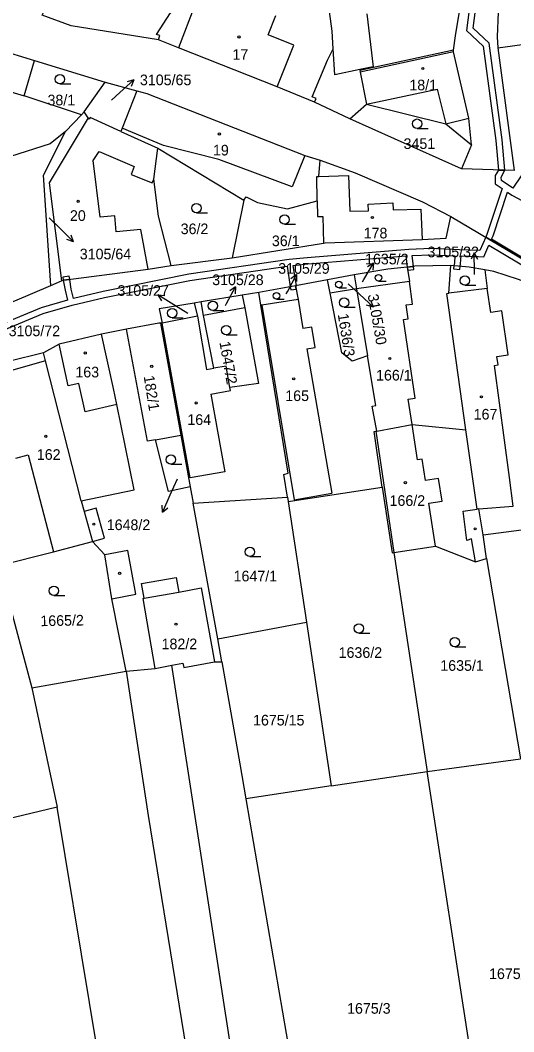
# Model space of a CAD drawing. Extents: x -776734 to -748832, y -1118122 to -976986.
# Drawn here: x -752938.9 to -752860, y -1115826.7 to -1115665 of the extents above; entities that cross this region are included whole.
import ezdxf

# ---------------------------------------------------------------- set-up
doc = ezdxf.new("R2010")
doc.units = 0
for name, color, linetype in [('KM_Hranice parcel', 7, 'Continuous'), ('KM_Parcelní čísla', 7, 'Continuous'), ('KM_Pop  PČ popisy', 7, 'Continuous'), ('KM_Vnitřní kresba', 7, 'Continuous'), ('KM_Věcná břemena k části', 7, 'Continuous'), ('KM_Značky budov', 7, 'Continuous'), ('KM_Značky kultur', 7, 'Continuous')]:
    doc.layers.add(name, color=color, linetype=linetype)

msp = doc.modelspace()

# ---------------------------------------------------------------- linework, layer by layer
at = {"layer": 'KM_Hranice parcel'}
for p, q in [((-752951.33, -1115666.91), (-752936.63, -1115671.42)), ((-752862.57, -1115669.36), (-752859.94, -1115688.99)), ((-752936.63, -1115671.42), (-752925.31, -1115674.84)), ((-752928.7, -1115679.62), (-752925.31, -1115674.84)), ((-752925.31, -1115674.84), (-752920.24, -1115676.26)), ((-752929.12, -1115680.06), (-752928.7, -1115679.62)), ((-752928.03, -1115680.54), (-752928.7, -1115679.62)), ((-752886.19, -1115680.7), (-752891.85, -1115678.05)), ((-752886.19, -1115680.7), (-752883.56, -1115678.39)), ((-752931.66, -1115682.75), (-752929.12, -1115680.06)), ((-752868.36, -1115688.71), (-752886.19, -1115680.7)), ((-752922.81, -1115682.74), (-752916.89, -1115685.41)), ((-752916.89, -1115685.41), (-752903.14, -1115693.72)), ((-752866.79, -1115684.88), (-752868.36, -1115688.71)), ((-752859.94, -1115688.99), (-752868.36, -1115688.71)), ((-752903.14, -1115693.72), (-752905.01, -1115702.93)), ((-752870.06, -1115696.32), (-752847.19, -1115709.96)), ((-752905.01, -1115702.93), (-752890.43, -1115700.6)), ((-752914.76, -1115704.15), (-752905.01, -1115702.93)), ((-752870.41, -1115708.6), (-752870.08, -1115704.16)), ((-752934.03, -1115707.38), (-752932.28, -1115706.63)), ((-752889.78, -1115706.47), (-752894.88, -1115707.44)), ((-752885.54, -1115705.66), (-752889.78, -1115706.47)), ((-752889.36, -1115708.6), (-752889.78, -1115706.47)), ((-752885.54, -1115705.66), (-752885.16, -1115707.92)), ((-752900.76, -1115708.47), (-752903.42, -1115708.91)), ((-752894.88, -1115707.44), (-752900.76, -1115708.47)), ((-752900.43, -1115710.51), (-752900.76, -1115708.47)), ((-752885.16, -1115707.92), (-752889.36, -1115708.6)), ((-752885.16, -1115707.92), (-752883.39, -1115718.59)), ((-752909.98, -1115709.98), (-752911.11, -1115710.17)), ((-752903.42, -1115708.91), (-752909.98, -1115709.98)), ((-752909.62, -1115712.14), (-752909.98, -1115709.98)), ((-752903.42, -1115708.91), (-752902.99, -1115710.96)), ((-752902.99, -1115710.96), (-752909.62, -1115712.14)), ((-752916.48, -1115713.4), (-752913.25, -1115731.31)), ((-752916.23, -1115713.4), (-752916.48, -1115713.4)), ((-752881.89, -1115730.65), (-752876.26, -1115729.61)), ((-752876.26, -1115729.61), (-752867.65, -1115730.45)), ((-752913.25, -1115731.31), (-752911.76, -1115739.54)), ((-752911.76, -1115739.54), (-752911.28, -1115742.19)), ((-752896.09, -1115741.91), (-752881.02, -1115739.62)), ((-752911.28, -1115742.19), (-752896.19, -1115741.22)), ((-752907.3, -1115763.86), (-752911.28, -1115742.19)), ((-752896.19, -1115741.22), (-752896.09, -1115741.91)), ((-752896.09, -1115741.91), (-752893.16, -1115761.18)), ((-752864.92, -1115747.25), (-752850.16, -1115745.33)), ((-752864.37, -1115751.01), (-752864.92, -1115747.25)), ((-752879.17, -1115750.07), (-752873.85, -1115785.05)), ((-752942.31, -1115752.12), (-752937.06, -1115771.68)), ((-752864.37, -1115751.01), (-752858.96, -1115783.05)), ((-752907.3, -1115763.86), (-752893.16, -1115761.18)), ((-752893.16, -1115761.18), (-752889.18, -1115787.36)), ((-752906.66, -1115767.51), (-752907.3, -1115763.86)), ((-752921.98, -1115769), (-752917.32, -1115768.58)), ((-752917.32, -1115768.58), (-752914.64, -1115768.08)), ((-752907.86, -1115767.54), (-752906.66, -1115767.51)), ((-752937.06, -1115771.68), (-752921.98, -1115769)), ((-752937.06, -1115771.68), (-752932.99, -1115790.77)), ((-752873.85, -1115785.05), (-752858.96, -1115783.05)), ((-752889.18, -1115787.36), (-752873.85, -1115785.05)), ((-752863.02, -1115855.58), (-752873.85, -1115785.05)), ((-752889.18, -1115787.36), (-752902.84, -1115789.42)), ((-752902.84, -1115789.42), (-752891.74, -1115853.8)), ((-752932.99, -1115790.77), (-752949.44, -1115794.68))]:
    msp.add_line(p, q, dxfattribs=at)
for points in [[(-752860.52, -1115646.26), (-752862.14, -1115654.02), (-752862.52, -1115663.65), (-752862.64, -1115667.59), (-752862.57, -1115669.36)], [(-752916.8, -1115668.12), (-752916.58, -1115667.41), (-752917.11, -1115667.23), (-752914.89, -1115663.78), (-752906.73, -1115657.85), (-752907.21, -1115657.01), (-752905.33, -1115655.88), (-752910.09, -1115648.12)], [(-752869.62, -1115669.74), (-752869.34, -1115667.47), (-752867.48, -1115656.08), (-752867.31, -1115653.95)], [(-752891.85, -1115678.05), (-752891.62, -1115677.49), (-752892.23, -1115677.18), (-752889.79, -1115671.33), (-752888.85, -1115669.55), (-752889.03, -1115666.71), (-752889.48, -1115663.57), (-752885.12, -1115662.7), (-752886.24, -1115657.85), (-752878.51, -1115656.2)], [(-752916.8, -1115668.12), (-752930.75, -1115665.84), (-752935.39, -1115664.14), (-752935.15, -1115663.74)], [(-752891.85, -1115678.05), (-752897.82, -1115675.6), (-752913.59, -1115669.37), (-752916.8, -1115668.12)], [(-752869.62, -1115669.74), (-752884.63, -1115672.97), (-752884.56, -1115673.26), (-752883.56, -1115678.39)], [(-752866.79, -1115684.88), (-752867.18, -1115680.63), (-752869.66, -1115670.02), (-752869.62, -1115669.74)], [(-752862.57, -1115669.36), (-752857.51, -1115668.7), (-752848.27, -1115668.68)], [(-752929.12, -1115680.06), (-752938.28, -1115677.04), (-752936.63, -1115671.42)], [(-752920.24, -1115676.26), (-752922.6, -1115682.21), (-752922.81, -1115682.74)], [(-752920.24, -1115676.26), (-752918.68, -1115676.68), (-752893.4, -1115686.59), (-752890.94, -1115687.32)], [(-752883.56, -1115678.39), (-752870.88, -1115681.52), (-752866.79, -1115684.88)], [(-752928.03, -1115680.54), (-752934.27, -1115690.93), (-752932.28, -1115706.63)], [(-752922.81, -1115682.74), (-752927.74, -1115680.51), (-752927.86, -1115680.78), (-752928.03, -1115680.54)], [(-752931.66, -1115682.75), (-752934.12, -1115684.74), (-752940.46, -1115686.73), (-752940.51, -1115686.44), (-752951.78, -1115689.24)], [(-752934.03, -1115707.38), (-752935.17, -1115689.73), (-752931.66, -1115682.75)], [(-752914.76, -1115704.15), (-752916.78, -1115696.29), (-752917.53, -1115690.35), (-752916.89, -1115685.41)], [(-752891.41, -1115693.84), (-752891.47, -1115689.96), (-752891.17, -1115689.95), (-752890.94, -1115687.32)], [(-752890.94, -1115687.32), (-752885.37, -1115689.38), (-752874.61, -1115694), (-752870.06, -1115696.32)], [(-752903.14, -1115693.72), (-752902.78, -1115693.18), (-752900.98, -1115694.08), (-752896.2, -1115695.09), (-752891.41, -1115693.84)], [(-752891.41, -1115693.84), (-752891.37, -1115696.32), (-752890.54, -1115696.35), (-752890.43, -1115700.6)], [(-752890.43, -1115700.6), (-752890.14, -1115700.56), (-752874.64, -1115700.04), (-752870.84, -1115699.78), (-752870.06, -1115696.32)], [(-752932.28, -1115706.63), (-752932.01, -1115706.52), (-752918.42, -1115704.76), (-752914.76, -1115704.15)], [(-752877.03, -1115704.43), (-752880.14, -1115704.78), (-752885.54, -1115705.66)], [(-752877.03, -1115704.43), (-752876.69, -1115706.71), (-752885.16, -1115707.92)], [(-752870.08, -1115704.16), (-752875.82, -1115704.3), (-752877.03, -1115704.43)], [(-752864.66, -1115704.88), (-752864.24, -1115707.83), (-752870.41, -1115708.6)], [(-752864.66, -1115704.88), (-752867.16, -1115704.43), (-752870.08, -1115704.16)], [(-752854.76, -1115708.06), (-752859.26, -1115706.43), (-752863.17, -1115705.14), (-752864.66, -1115704.88)], [(-752944.97, -1115711.72), (-752939.75, -1115709.81), (-752934.03, -1115707.38)], [(-752894.88, -1115707.44), (-752894.48, -1115709.59), (-752900.28, -1115710.49), (-752900.43, -1115710.51)], [(-752883.39, -1115718.59), (-752885.83, -1115719.46), (-752887.49, -1115718.15), (-752889.36, -1115708.6)], [(-752867.65, -1115730.45), (-752870.7, -1115708.64), (-752870.41, -1115708.6)], [(-752911.11, -1115710.17), (-752916.67, -1115711.09), (-752916.23, -1115713.4)], [(-752911.11, -1115710.17), (-752910.58, -1115712.25), (-752916.23, -1115713.4)], [(-752902.99, -1115710.96), (-752900.8, -1115723.06), (-752905.38, -1115723.68), (-752905.98, -1115720.24), (-752907.97, -1115720.59), (-752909.62, -1115712.14)], [(-752896.19, -1115741.22), (-752896.75, -1115737.56), (-752896.06, -1115737.38), (-752900.43, -1115710.51)], [(-752916.48, -1115713.4), (-752916.73, -1115713.39), (-752921.89, -1115714.33), (-752925.9, -1115715.15)], [(-752925.9, -1115715.15), (-752932.68, -1115716.73), (-752935.2, -1115718.11)], [(-752929.15, -1115741.8), (-752920.67, -1115740.04), (-752923.46, -1115726.39), (-752923.99, -1115723.81), (-752925.9, -1115715.15)], [(-752935.2, -1115718.11), (-752940.76, -1115719.5), (-752950.54, -1115723.38)], [(-752929.15, -1115741.8), (-752934.87, -1115719.39), (-752935.2, -1115718.11)], [(-752881.89, -1115730.65), (-752882.66, -1115726.64), (-752882.06, -1115726.55), (-752883.39, -1115718.59)], [(-752911.76, -1115739.54), (-752915.21, -1115740.3), (-752917.27, -1115732.04), (-752913.25, -1115731.31)], [(-752881.02, -1115739.62), (-752882.34, -1115730.72), (-752882.04, -1115730.67), (-752881.89, -1115730.65)], [(-752864.92, -1115747.25), (-752865.57, -1115743.09), (-752865.87, -1115743.13), (-752867.65, -1115730.45)], [(-752881.02, -1115739.62), (-752879.46, -1115750.12), (-752879.17, -1115750.07)], [(-752929.15, -1115741.8), (-752928.67, -1115743.52), (-752927.34, -1115748.28)], [(-752942.31, -1115752.12), (-752933.6, -1115749.96), (-752927.34, -1115748.28)], [(-752921.98, -1115769), (-752924.23, -1115757.44), (-752925.36, -1115750.45), (-752927.34, -1115748.28)], [(-752879.17, -1115750.07), (-752872.54, -1115749.06), (-752866.13, -1115751.54), (-752864.37, -1115751.01)], [(-752917.32, -1115768.58), (-752919.24, -1115757.4), (-752919.11, -1115757.38), (-752919.52, -1115755.02), (-752913.96, -1115754.04), (-752913.52, -1115756.37), (-752909.96, -1115755.72), (-752907.86, -1115767.54)], [(-752914.64, -1115768.08), (-752912.89, -1115767.76), (-752912.76, -1115768.44), (-752907.86, -1115767.54)], [(-752874.56, -1116018.59), (-752886.74, -1115933.4), (-752902.09, -1115849.61), (-752914.64, -1115768.08)], [(-752906.66, -1115767.51), (-752903.8, -1115783.83), (-752902.84, -1115789.42)], [(-752921.98, -1115769), (-752918.47, -1115792.11), (-752904.6, -1115877.3), (-752892.34, -1115942.7), (-752882.34, -1116016.65)], [(-752897.28, -1116012.56), (-752911.8, -1115921.63), (-752922.68, -1115853.22), (-752932.99, -1115790.77)]]:
    msp.add_lwpolyline(points, dxfattribs=at)
at = {"layer": 'KM_Pop  PČ popisy'}
for p, q in [((-752922.98, -1115676.52), (-752920.75, -1115674.512)), ((-752920.75, -1115674.512), (-752921.829, -1115674.81)), ((-752920.75, -1115674.512), (-752921.159, -1115675.554)), ((-752924.33, -1115677.76), (-752922.98, -1115676.52)), ((-752934.25, -1115696.53), (-752932.52, -1115698.24)), ((-752932.52, -1115698.24), (-752930.398, -1115700.362)), ((-752930.398, -1115700.362), (-752931.46, -1115700.008)), ((-752930.398, -1115700.362), (-752930.752, -1115699.3)), ((-752866.342, -1115702.169), (-752866.826, -1115703.18)), ((-752866.29, -1115705.17), (-752866.342, -1115702.169)), ((-752866.342, -1115702.169), (-752865.824, -1115703.162)), ((-752883.95, -1115706.39), (-752882.45, -1115703.791)), ((-752882.45, -1115703.791), (-752883.384, -1115704.408)), ((-752882.45, -1115703.791), (-752882.517, -1115704.909)), ((-752866.28, -1115705.61), (-752866.29, -1115705.17)), ((-752896.14, -1115708.28), (-752894.731, -1115705.63)), ((-752894.731, -1115705.63), (-752895.643, -1115706.279)), ((-752894.731, -1115705.63), (-752894.759, -1115706.75)), ((-752886.47, -1115707.1), (-752884.65, -1115708.77)), ((-752884.18, -1115706.78), (-752883.95, -1115706.39)), ((-752905.9, -1115710.22), (-752904.491, -1115707.57)), ((-752904.491, -1115707.57), (-752905.403, -1115708.219)), ((-752904.491, -1115707.57), (-752904.519, -1115708.69)), ((-752896.37, -1115708.71), (-752896.14, -1115708.28)), ((-752914.33, -1115710.45), (-752916.875, -1115708.86)), ((-752916.875, -1115708.86), (-752915.76, -1115708.966)), ((-752916.875, -1115708.86), (-752916.291, -1115709.815)), ((-752906.08, -1115710.56), (-752905.9, -1115710.22)), ((-752884.65, -1115708.77), (-752882.455, -1115710.817)), ((-752882.455, -1115710.817), (-752882.846, -1115709.767)), ((-752912.1, -1115711.84), (-752914.33, -1115710.45)), ((-752882.455, -1115710.817), (-752883.529, -1115710.5)), ((-752913.83, -1115738.31), (-752914.96, -1115740.88)), ((-752914.96, -1115740.88), (-752916.181, -1115743.622)), ((-752916.181, -1115743.622), (-752916.231, -1115742.503)), ((-752916.181, -1115743.622), (-752915.316, -1115742.91))]:
    msp.add_line(p, q, dxfattribs=at)
at = {"layer": 'KM_Vnitřní kresba'}
for p, q in [((-752910.99, -1115662.54), (-752913.59, -1115669.37)), ((-752899.27, -1115667.27), (-752898.03, -1115664.2)), ((-752883.5, -1115663.96), (-752882.47, -1115672.4)), ((-752895.17, -1115668.93), (-752899.27, -1115667.27)), ((-752897.82, -1115675.6), (-752895.17, -1115668.93)), ((-752888.59, -1115673.69), (-752888.85, -1115669.55)), ((-752869.66, -1115670.02), (-752884.56, -1115673.26)), ((-752953.57, -1115672.43), (-752938.28, -1115677.04)), ((-752884.62, -1115672.85), (-752888.59, -1115673.69)), ((-752882.47, -1115672.4), (-752884.62, -1115672.85)), ((-752883.56, -1115678.39), (-752872.28, -1115675.99)), ((-752872.28, -1115675.99), (-752870.88, -1115681.52)), ((-752870.88, -1115681.52), (-752867.18, -1115680.63)), ((-752915.98, -1115685), (-752922.6, -1115682.21)), ((-752927.24, -1115687.4), (-752926.28, -1115685.94)), ((-752926.28, -1115685.94), (-752920.68, -1115688.36)), ((-752907.15, -1115687.25), (-752915.98, -1115685)), ((-752926.14, -1115696.47), (-752927.24, -1115687.4)), ((-752895.41, -1115691.62), (-752907.15, -1115687.25)), ((-752893.4, -1115686.59), (-752895.41, -1115691.62)), ((-752920.68, -1115688.36), (-752921.19, -1115689.61)), ((-752921.19, -1115689.61), (-752917.82, -1115690.98)), ((-752917.82, -1115690.98), (-752917.53, -1115690.35)), ((-752891.17, -1115689.95), (-752886.4, -1115689.79)), ((-752886.4, -1115689.79), (-752886.22, -1115695.51)), ((-752883.28, -1115694.35), (-752879.32, -1115694.14)), ((-752879.32, -1115694.14), (-752879.28, -1115695.29)), ((-752886.22, -1115695.51), (-752883.24, -1115695.42)), ((-752883.24, -1115695.42), (-752883.28, -1115694.35)), ((-752879.28, -1115695.29), (-752874.85, -1115695.15)), ((-752874.85, -1115695.15), (-752874.64, -1115700.04)), ((-752923.78, -1115696.25), (-752926.14, -1115696.47)), ((-752923.57, -1115698.8), (-752923.78, -1115696.25)), ((-752919.6, -1115698.39), (-752923.57, -1115698.8)), ((-752918.42, -1115704.76), (-752919.6, -1115698.39)), ((-752876.2, -1115710.34), (-752876.69, -1115706.71)), ((-752863.69, -1115711.67), (-752864.24, -1115707.83)), ((-752894.48, -1115709.59), (-752893.7, -1115714.25)), ((-752877.23, -1115710.48), (-752876.2, -1115710.34)), ((-752900.28, -1115710.49), (-752895.1, -1115741.66)), ((-752876.89, -1115712.69), (-752877.23, -1115710.48)), ((-752861.9, -1115711.42), (-752863.69, -1115711.67)), ((-752860.9, -1115718.45), (-752861.9, -1115711.42)), ((-752911.71, -1115738.1), (-752916.23, -1115713.4)), ((-752910.58, -1115712.25), (-752909.11, -1115720.79)), ((-752877.65, -1115712.81), (-752876.89, -1115712.69)), ((-752875.76, -1115725.37), (-752877.65, -1115712.81)), ((-752918.55, -1115732.28), (-752921.89, -1115714.33)), ((-752892.26, -1115714.03), (-752893.7, -1115714.25)), ((-752891.73, -1115717.28), (-752892.26, -1115714.03)), ((-752931.21, -1115723.39), (-752932.68, -1115716.73)), ((-752893.11, -1115717.51), (-752891.73, -1115717.28)), ((-752893.11, -1115717.51), (-752889.08, -1115740.58)), ((-752862.69, -1115718.7), (-752860.9, -1115718.45)), ((-752934.87, -1115719.39), (-752943.11, -1115721.74)), ((-752863.11, -1115720.15), (-752862.5, -1115720.07)), ((-752862.5, -1115720.07), (-752862.69, -1115718.7)), ((-752909.11, -1115720.79), (-752907.97, -1115720.59)), ((-752860.7, -1115738.05), (-752863.11, -1115720.15)), ((-752929.53, -1115723.01), (-752931.21, -1115723.39)), ((-752928.52, -1115727.57), (-752929.53, -1115723.01)), ((-752908.43, -1115724.72), (-752905.29, -1115724.17)), ((-752908.43, -1115724.72), (-752906.19, -1115737.16)), ((-752905.29, -1115724.17), (-752905.38, -1115723.68)), ((-752923.46, -1115726.39), (-752928.52, -1115727.57)), ((-752876.89, -1115725.53), (-752875.76, -1115725.37)), ((-752876.26, -1115729.61), (-752876.89, -1115725.53)), ((-752875.39, -1115735.23), (-752876.26, -1115729.61)), ((-752882.04, -1115730.67), (-752879.17, -1115750.07)), ((-752917.27, -1115732.04), (-752918.55, -1115732.28)), ((-752939.59, -1115734.97), (-752937.65, -1115734.46)), ((-752937.65, -1115734.46), (-752933.6, -1115749.96)), ((-752874.64, -1115735.12), (-752875.39, -1115735.23)), ((-752874.12, -1115738.55), (-752874.64, -1115735.12)), ((-752906.19, -1115737.16), (-752911.71, -1115738.1)), ((-752872.04, -1115738.24), (-752874.12, -1115738.55)), ((-752871.48, -1115741.85), (-752872.04, -1115738.24)), ((-752860.08, -1115742.65), (-752860.7, -1115738.05)), ((-752895.1, -1115741.66), (-752889.08, -1115740.58)), ((-752873.58, -1115742.17), (-752871.48, -1115741.85)), ((-752872.54, -1115749.06), (-752873.58, -1115742.17)), ((-752865.57, -1115743.09), (-752860.08, -1115742.65)), ((-752926.75, -1115742.98), (-752928.67, -1115743.52)), ((-752925.41, -1115747.76), (-752926.75, -1115742.98)), ((-752868.09, -1115743.47), (-752865.87, -1115743.13)), ((-752867.52, -1115748.13), (-752868.09, -1115743.47)), ((-752927.34, -1115748.28), (-752925.41, -1115747.76)), ((-752866.75, -1115747.87), (-752867.52, -1115748.13)), ((-752866.13, -1115751.54), (-752866.75, -1115747.87)), ((-752921.71, -1115749.73), (-752925.36, -1115750.45)), ((-752920.42, -1115756.69), (-752921.71, -1115749.73)), ((-752924.23, -1115757.44), (-752920.42, -1115756.69)), ((-752919.11, -1115757.38), (-752913.52, -1115756.37))]:
    msp.add_line(p, q, dxfattribs=at)
at = {"layer": 'KM_Věcná břemena k části'}
for points in [[(-752865.57, -1115651.27), (-752867.54, -1115666.59), (-752864.9, -1115669.12), (-752862.86, -1115684.17), (-752862.45, -1115688.91), (-752861.44, -1115688.94), (-752861.86, -1115684.08), (-752863.96, -1115668.64), (-752866.48, -1115666.22), (-752864.58, -1115651.42)], [(-752858.83, -1115689.84), (-752860.18, -1115691.81), (-752861.99, -1115690.58), (-752862, -1115690.05), (-752861.44, -1115688.94), (-752862.45, -1115688.91), (-752863, -1115689.79), (-752862.99, -1115691.1), (-752861.89, -1115691.87), (-752864.24, -1115699.06), (-752864.5, -1115699.64), (-752850.16, -1115708.19)], [(-752853.81, -1115705.81), (-752863.57, -1115699.98), (-752863.31, -1115699.43), (-752861.03, -1115692.45), (-752860.3, -1115692.93), (-752850.76, -1115697.99)], [(-752850.16, -1115708.19), (-752864.5, -1115699.64), (-752865.46, -1115701.75), (-752868.7, -1115701.65), (-752873.2, -1115701.47), (-752876.79, -1115701.59), (-752893.03, -1115702.94), (-752895.9, -1115703.23), (-752911.93, -1115705.57), (-752925.66, -1115708.32), (-752930.38, -1115709.44), (-752930.73, -1115707.94), (-752930.99, -1115706.39), (-752932.01, -1115706.52), (-752931.71, -1115708.13), (-752931.36, -1115709.69), (-752935.57, -1115710.93), (-752961.63, -1115721.77)], [(-752868.5, -1115703.93), (-752868.42, -1115702.65), (-752864.82, -1115702.77), (-752863.98, -1115700.9), (-752854.23, -1115706.71)], [(-752961.23, -1115722.69), (-752935.23, -1115711.87), (-752930.62, -1115710.52), (-752925.4, -1115709.29), (-752911.78, -1115706.56), (-752896.25, -1115704.29), (-752895.73, -1115707.59), (-752895.65, -1115708.08), (-752894.79, -1115707.94), (-752894.88, -1115707.44), (-752894.75, -1115707.42), (-752895.25, -1115704.17), (-752892.95, -1115703.93), (-752877.27, -1115702.63), (-752877.03, -1115704.43), (-752876.03, -1115704.32), (-752876.26, -1115702.57), (-752873.2, -1115702.47), (-752869.43, -1115702.61), (-752869.5, -1115703.77), (-752869.61, -1115704.2), (-752869.66, -1115704.7), (-752868.65, -1115704.8), (-752868.6, -1115704.3), (-752868.5, -1115703.93)]]:
    msp.add_lwpolyline(points, dxfattribs=at)
for points in [[(-752875.96, -1115704.83), (-752876.03, -1115704.32), (-752877.03, -1115704.43), (-752876.96, -1115704.93)], [(-752932.01, -1115706.52), (-752930.99, -1115706.39), (-752931.05, -1115705.89), (-752932.07, -1115706.02)]]:
    msp.add_lwpolyline(points, close=True, dxfattribs=at)
at = {"layer": 'KM_Značky budov'}
for centre in [(-752903.9368, -1115667.6292), (-752874.5468, -1115672.6792), (-752907.0668, -1115683.1392), (-752929.6268, -1115693.8992), (-752882.6068, -1115696.4992), (-752928.5068, -1115718.1592), (-752879.8168, -1115719.0392), (-752917.8868, -1115720.2992), (-752895.1868, -1115722.2892), (-752910.7668, -1115726.1492), (-752865.1768, -1115725.1592), (-752934.8068, -1115731.4692), (-752877.3268, -1115738.8992), (-752927.1268, -1115745.5292), (-752866.1868, -1115746.2692), (-752923.0068, -1115753.3892), (-752914.0068, -1115761.5092)]:
    msp.add_circle(centre, 0.175, dxfattribs=at)
at = {"layer": 'KM_Značky kultur'}
for p, q in [((-752932.563, -1115675.15), (-752930.813, -1115675.15)), ((-752875.463, -1115682.25), (-752873.713, -1115682.25)), ((-752910.723, -1115695.74), (-752908.973, -1115695.74)), ((-752896.633, -1115697.57), (-752894.883, -1115697.57)), ((-752881.635, -1115706.65), (-752880.41, -1115706.65)), ((-752887.985, -1115707.74), (-752886.76, -1115707.74)), ((-752867.813, -1115707.34), (-752866.063, -1115707.34)), ((-752897.945, -1115709.56), (-752896.72, -1115709.56)), ((-752908.093, -1115711.37), (-752906.343, -1115711.37)), ((-752887.123, -1115710.85), (-752885.373, -1115710.85)), ((-752914.603, -1115712.52), (-752912.853, -1115712.52)), ((-752905.973, -1115715.25), (-752904.223, -1115715.25)), ((-752914.803, -1115735.95), (-752913.053, -1115735.95)), ((-752902.193, -1115750.72), (-752900.443, -1115750.72)), ((-752933.503, -1115756.93), (-752931.753, -1115756.93)), ((-752884.763, -1115762.95), (-752883.013, -1115762.95)), ((-752869.433, -1115765.13), (-752867.683, -1115765.13))]:
    msp.add_line(p, q, dxfattribs=at)
for centre, radius in [((-752932.5629, -1115674.3998), 0.75), ((-752875.4629, -1115681.4998), 0.75), ((-752910.7229, -1115694.9898), 0.75), ((-752896.6329, -1115696.8198), 0.75), ((-752887.985, -1115707.2149), 0.525), ((-752881.635, -1115706.1249), 0.525), ((-752867.8129, -1115706.5898), 0.75), ((-752897.945, -1115709.0349), 0.525), ((-752908.0929, -1115710.6198), 0.75), ((-752887.1229, -1115710.0998), 0.75), ((-752914.6029, -1115711.7698), 0.75), ((-752905.9729, -1115714.4998), 0.75), ((-752914.8029, -1115735.1998), 0.75), ((-752902.1929, -1115749.9698), 0.75), ((-752933.5029, -1115756.1798), 0.75), ((-752884.7629, -1115762.1998), 0.75), ((-752869.4329, -1115764.3798), 0.75)]:
    msp.add_circle(centre, radius, dxfattribs=at)

# ---------------------------------------------------------------- texts
at = {"layer": 'KM_Parcelní čísla'}
for s, p in [('17', (-752904.98, -1115671.29)), ('3105/65', (-752919.76, -1115675.35)), ('18/1', (-752876.7, -1115676.17)), ('38/1', (-752934.53, -1115678.57)), ('3451', (-752877.624, -1115685.54)), ('19', (-752908.09, -1115686.58)), ('20', (-752930.95, -1115697.04)), ('36/2', (-752913.25, -1115699.16)), ('178', (-752884, -1115699.84)), ('36/1', (-752898.67, -1115701.08)), ('3105/64', (-752929.38, -1115703.188)), ('1635/2', (-752883.78, -1115703.99)), ('3105/32', (-752873.793, -1115702.85)), ('3105/29', (-752897.66, -1115705.49)), ('3105/28', (-752908.21, -1115707.31)), ('3105/27', (-752923.353, -1115709.02)), ('3105/72', (-752940.74, -1115715.47)), ('163', (-752930.08, -1115722.06)), ('166/1', (-752882.02, -1115722.56)), ('165', (-752896.53, -1115725.84)), ('164', (-752912.18, -1115729.66)), ('167', (-752866.42, -1115728.8)), ('162', (-752936.24, -1115735.24)), ('166/2', (-752879.86, -1115742.6)), ('1648/2', (-752925.065, -1115746.478)), ('1647/1', (-752904.79, -1115754.67)), ('182/2', (-752916.3, -1115765.52)), ('1636/2', (-752888, -1115766.9)), ('1635/1', (-752871.75, -1115768.97)), ('1675/15', (-752901.68, -1115777.71)), ('1675/9', (-752863.96, -1115818.25)), ('1675/3', (-752886.65, -1115823.79))]:
    msp.add_text(s, height=1.7, dxfattribs=at).set_placement(p)
for s, rotation, p in [('3105/30', 280, (-752883.375, -1115708.874)), ('1636/3', 279, (-752888.149, -1115711.982)), ('1647/2', 280, (-752907.067, -1115716.437)), ('182/1', 279, (-752919.169, -1115721.882)), ('1665/2', 1, (-752935.665, -1115761.839))]:
    msp.add_text(s, height=1.7, rotation=rotation, dxfattribs=at).set_placement(p)

doc.saveas('drawing.dxf')
